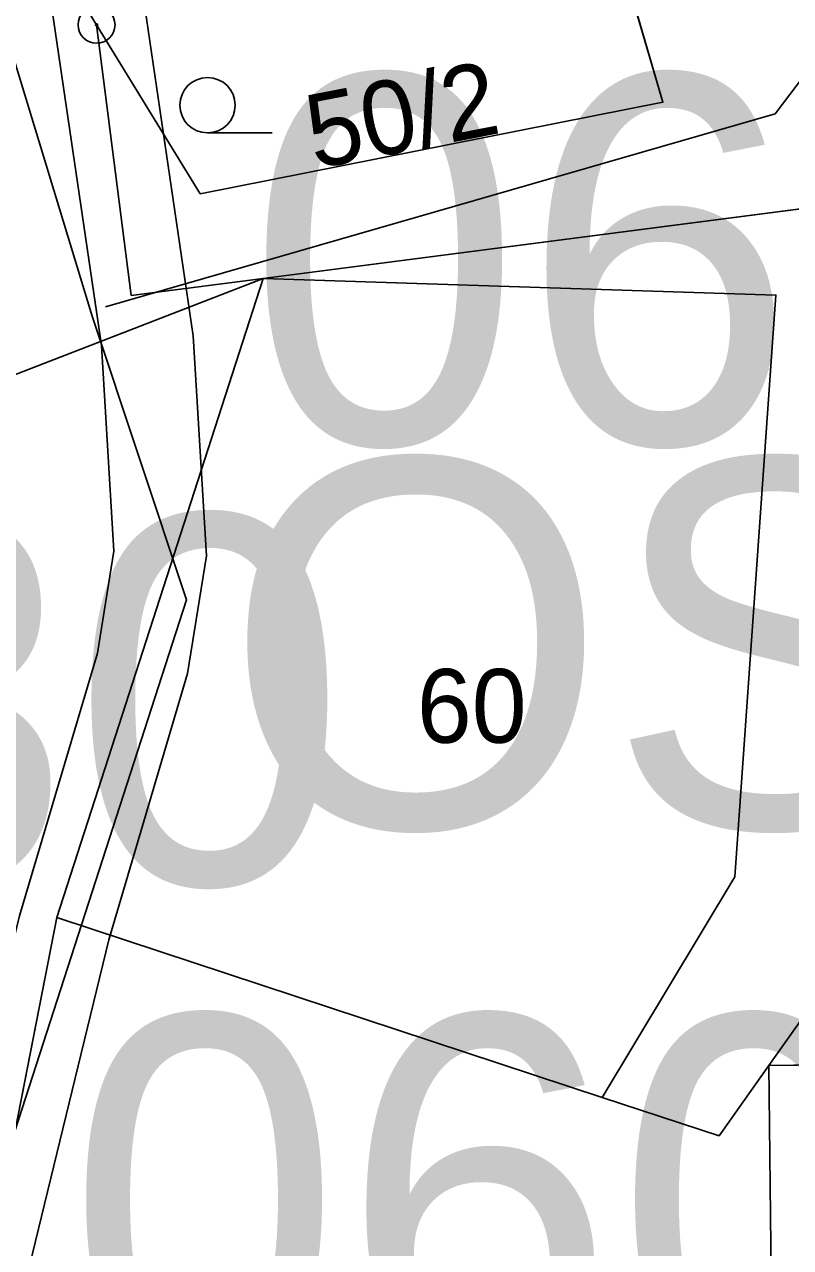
# Model space of a CAD drawing. Extents: x -706130 to -698555, y -971544 to -967260.
# Drawn here: x -704401.4 to -704380.64, y -969430.44 to -969397.27 of the extents above; entities that cross this region are included whole.
import ezdxf

# ---------------------------------------------------------------- set-up
doc = ezdxf.new("R2010")
doc.units = 0
for name, color, linetype in [('_Doplněk budov pro zastavěnost', 7, 'Continuous'), ('BPEJ I-II trida ochrany S', 7, 'Continuous'), ('Docházková izochrona - BUS S', 7, 'Continuous'), ('Docházková izochrona - VLAK N', 7, 'Continuous'), ('Kanalizace_stoka bez rozlišení N', 7, 'Continuous'), ('KN_Hranice_parcel', 7, 'Continuous'), ('KN_Hranice_parcel_vnitrni_kresba', 7, 'Continuous'), ('KN_Parcelni cisla', 7, 'Continuous'), ('KN_Polygon parcely', 7, 'Continuous'), ('KN_POZEMKY_13_ZASTAVENA PLOCHA', 7, 'Continuous'), ('KN_POZEMKY_14_OSTATNI PLOCHA', 7, 'Continuous'), ('KN_POZEMKY_5_ZAHRADA', 7, 'Continuous'), ('KN_VYUZITI_17_ostatni plocha_ostatni komunikace', 7, 'Continuous'), ('KN_VYUZITI_20_ostatni plocha_sportoviste', 7, 'Continuous'), ('KN_Značky bodu BP', 7, 'Continuous'), ('KN_Značky kultur', 7, 'Continuous'), ('Koridor pro umístění staveb pro snižování ohrožení území povodněmi N', 7, 'Continuous'), ('Koridor pro umístění staveb pro snižování ohrožení území povodněmi N ŠRAFY', 7, 'Continuous'), ('Plochy občanské vybavení - sport S', 7, 'Continuous'), ('Plochy občanské vybavení veřejné S', 7, 'Continuous'), ('Plochy smíšené obytné venkovské S', 7, 'Continuous'), ('Plochy verejnych prostranstvi - komunikace ostatni S', 7, 'Continuous'), ('Plochy vodní a vodních toku_linie zatrubněný tok S', 7, 'Continuous'), ('Regulační bloky zastavěné S', 7, 'Continuous'), ('Regulační bloky_číslo S NEZAPINAT', 7, 'Continuous'), ('Regulační kódy zastavěné S', 7, 'Continuous'), ('Vodovodní řady - rozváděcí S', 7, 'Continuous'), ('VPS pro snizovani ohrozeni uzemi povodnemi_obrys N', 7, 'Continuous'), ('VPS pro snizovani ohrozeni uzemi povodnemi_plochy N', 7, 'Continuous')]:
    doc.layers.add(name, color=color, linetype=linetype)

msp = doc.modelspace()

# ---------------------------------------------------------------- linework, layer by layer
at = {"layer": '_Doplněk budov pro zastavěnost'}
msp.add_line((-704381.23, -969425.5), (-704381.16, -969432), dxfattribs=at)
msp.add_lwpolyline([(-704361.82, -969428.25), (-704371.1, -969428.49), (-704371.13, -969425.39), (-704381.23, -969425.5)], dxfattribs=at)
at = {"layer": 'BPEJ I-II trida ochrany S'}
for p, q in [((-704384.1, -969399.38), (-704386.91, -969389.79)), ((-704401.66, -969393.67), (-704399.45, -969397.28)), ((-704399.45, -969397.28), (-704396.64, -969401.86)), ((-704396.64, -969401.86), (-704384.1, -969399.38))]:
    msp.add_line(p, q, dxfattribs=at)
at = {"layer": 'Docházková izochrona - BUS S'}
msp.add_arc((-704475.99, -969462.395), 400, 57.53029, 230.24409, dxfattribs=at)
at = {"layer": 'Docházková izochrona - VLAK N'}
msp.add_circle((-704165.451, -969778.767), 800, dxfattribs=at)
at = {"layer": 'Kanalizace_stoka bez rozlišení N'}
msp.add_lwpolyline([(-704402.774, -969407.197), (-704394.94, -969404.16), (-704368.22, -969400.7), (-704291.941, -969399.142), (-704249.979, -969387.914)], dxfattribs=at)
at = {"layer": 'KN_Hranice_parcel'}
for p, q in [((-704394.94, -969404.16), (-704400.53, -969421.49)), ((-704400.53, -969421.49), (-704407.16, -969455.38)), ((-704385.75, -969426.37), (-704400.53, -969421.49))]:
    msp.add_line(p, q, dxfattribs=at)
for points in [[(-704401.51, -969388.57), (-704401.66, -969393.67), (-704399.45, -969397.28)], [(-704399.45, -969397.28), (-704396.64, -969401.86), (-704384.1, -969399.38), (-704386.91, -969389.79)], [(-704394.94, -969404.16), (-704398.51, -969404.62), (-704399.45, -969397.28)], [(-704374.66, -969401.53), (-704375.21, -969401.6), (-704394.94, -969404.16)], [(-704374.66, -969401.53), (-704374.93, -969410.88), (-704379.12, -969422.52), (-704381.23, -969425.5)], [(-704385.75, -969426.37), (-704382.15, -969420.39), (-704381.04, -969404.61), (-704394.94, -969404.16)], [(-704361.82, -969428.25), (-704371.1, -969428.49), (-704371.13, -969425.39), (-704381.23, -969425.5)], [(-704381.23, -969425.5), (-704382.58, -969427.41), (-704385.75, -969426.37)]]:
    msp.add_lwpolyline(points, dxfattribs=at)
at = {"layer": 'KN_Hranice_parcel_vnitrni_kresba'}
msp.add_line((-704381.23, -969425.5), (-704381.16, -969432), dxfattribs=at)
at = {"layer": 'KN_Polygon parcely'}
msp.add_lwpolyline([(-704407.16, -969455.38), (-704400.53, -969421.49), (-704394.94, -969404.16), (-704398.51, -969404.62), (-704399.45, -969397.28), (-704401.66, -969393.67), (-704401.51, -969388.57), (-704401.26, -969384.83), (-704402.33, -969378.74), (-704404.16, -969371.08), (-704402.41, -969369.63), (-704390.62, -969366.19), (-704384.31, -969364.8), (-704383.38, -969363.94)], dxfattribs=at)
for points in [[(-704371.23, -969374.06), (-704372.3, -969378.9), (-704375.07, -969385.48), (-704383.61, -969391.36), (-704386.91, -969389.79), (-704384.1, -969399.38), (-704396.64, -969401.86), (-704399.45, -969397.28), (-704398.51, -969404.62), (-704394.94, -969404.16), (-704375.21, -969401.6), (-704374.66, -969401.53), (-704368.22, -969400.7), (-704369.51, -969395.2), (-704370.07, -969386.56)], [(-704396.64, -969401.86), (-704384.1, -969399.38), (-704386.91, -969389.79), (-704401.51, -969388.57), (-704401.66, -969393.67), (-704399.45, -969397.28)], [(-704374.66, -969401.53), (-704374.93, -969410.88), (-704379.12, -969422.52), (-704381.23, -969425.5), (-704371.13, -969425.39), (-704371.1, -969428.49), (-704361.82, -969428.25), (-704368.22, -969400.7)], [(-704375.21, -969401.6), (-704394.94, -969404.16), (-704381.04, -969404.61), (-704382.15, -969420.39), (-704385.75, -969426.37), (-704382.58, -969427.41), (-704381.23, -969425.5), (-704379.12, -969422.52), (-704374.93, -969410.88), (-704374.66, -969401.53)], [(-704381.04, -969404.61), (-704394.94, -969404.16), (-704400.53, -969421.49), (-704385.75, -969426.37), (-704382.15, -969420.39)], [(-704354.05, -969458.17), (-704350.55, -969458.2), (-704352.98, -969441.17), (-704352.98, -969434.07), (-704352.02, -969434.07), (-704352.02, -969425.9), (-704361.35, -969430.28), (-704361.82, -969428.25), (-704371.1, -969428.49), (-704371.13, -969425.39), (-704381.23, -969425.5), (-704382.58, -969427.41), (-704385.75, -969426.37), (-704400.53, -969421.49), (-704407.16, -969455.38), (-704403.62, -969454.37), (-704393.32, -969454.88), (-704373.71, -969458.41), (-704369.42, -969458.69), (-704369.25, -969456.59), (-704360.32, -969457.47)]]:
    msp.add_lwpolyline(points, close=True, dxfattribs=at)
at = {"layer": 'KN_POZEMKY_13_ZASTAVENA PLOCHA'}
for p, q in [((-704407.16, -969455.38), (-704400.53, -969421.49)), ((-704400.53, -969421.49), (-704385.75, -969426.37)), ((-704381.23, -969425.5), (-704371.13, -969425.39)), ((-704382.58, -969427.41), (-704381.23, -969425.5)), ((-704385.75, -969426.37), (-704382.58, -969427.41))]:
    msp.add_line(p, q, dxfattribs=at)
at = {"layer": 'KN_POZEMKY_14_OSTATNI PLOCHA'}
for p, q in [((-704384.1, -969399.38), (-704386.91, -969389.79)), ((-704401.66, -969393.67), (-704399.45, -969397.28)), ((-704399.45, -969397.28), (-704398.51, -969404.62)), ((-704398.51, -969404.62), (-704399.45, -969397.28)), ((-704399.45, -969397.28), (-704396.64, -969401.86)), ((-704396.64, -969401.86), (-704384.1, -969399.38)), ((-704375.21, -969401.6), (-704394.94, -969404.16)), ((-704394.94, -969404.16), (-704375.21, -969401.6)), ((-704400.53, -969421.49), (-704394.94, -969404.16)), ((-704394.94, -969404.16), (-704400.53, -969421.49)), ((-704398.51, -969404.62), (-704394.94, -969404.16)), ((-704394.94, -969404.16), (-704398.51, -969404.62)), ((-704394.94, -969404.16), (-704381.04, -969404.61)), ((-704381.04, -969404.61), (-704394.94, -969404.16)), ((-704381.04, -969404.61), (-704382.15, -969420.39)), ((-704382.15, -969420.39), (-704381.04, -969404.61)), ((-704382.15, -969420.39), (-704385.75, -969426.37)), ((-704385.75, -969426.37), (-704382.15, -969420.39)), ((-704400.53, -969421.49), (-704407.16, -969455.38)), ((-704385.75, -969426.37), (-704400.53, -969421.49)), ((-704381.23, -969425.5), (-704379.12, -969422.52)), ((-704379.12, -969422.52), (-704381.23, -969425.5)), ((-704371.13, -969425.39), (-704381.23, -969425.5)), ((-704381.23, -969425.5), (-704382.58, -969427.41)), ((-704382.58, -969427.41), (-704385.75, -969426.37))]:
    msp.add_line(p, q, dxfattribs=at)
at = {"layer": 'KN_POZEMKY_5_ZAHRADA'}
for p, q in [((-704386.91, -969389.79), (-704384.1, -969399.38)), ((-704399.45, -969397.28), (-704401.66, -969393.67)), ((-704396.64, -969401.86), (-704399.45, -969397.28)), ((-704384.1, -969399.38), (-704396.64, -969401.86))]:
    msp.add_line(p, q, dxfattribs=at)
at = {"layer": 'KN_VYUZITI_17_ostatni plocha_ostatni komunikace'}
for p, q in [((-704384.1, -969399.38), (-704386.91, -969389.79)), ((-704401.66, -969393.67), (-704399.45, -969397.28)), ((-704399.45, -969397.28), (-704398.51, -969404.62)), ((-704398.51, -969404.62), (-704399.45, -969397.28)), ((-704399.45, -969397.28), (-704396.64, -969401.86)), ((-704396.64, -969401.86), (-704384.1, -969399.38)), ((-704375.21, -969401.6), (-704394.94, -969404.16)), ((-704394.94, -969404.16), (-704375.21, -969401.6)), ((-704394.94, -969404.16), (-704400.53, -969421.49)), ((-704398.51, -969404.62), (-704394.94, -969404.16)), ((-704394.94, -969404.16), (-704398.51, -969404.62)), ((-704381.04, -969404.61), (-704394.94, -969404.16)), ((-704382.15, -969420.39), (-704381.04, -969404.61)), ((-704385.75, -969426.37), (-704382.15, -969420.39)), ((-704400.53, -969421.49), (-704407.16, -969455.38)), ((-704381.23, -969425.5), (-704379.12, -969422.52)), ((-704379.12, -969422.52), (-704381.23, -969425.5)), ((-704371.13, -969425.39), (-704381.23, -969425.5)), ((-704381.23, -969425.5), (-704382.58, -969427.41)), ((-704382.58, -969427.41), (-704385.75, -969426.37))]:
    msp.add_line(p, q, dxfattribs=at)
at = {"layer": 'KN_VYUZITI_20_ostatni plocha_sportoviste'}
for p, q in [((-704400.53, -969421.49), (-704394.94, -969404.16)), ((-704394.94, -969404.16), (-704381.04, -969404.61)), ((-704381.04, -969404.61), (-704382.15, -969420.39)), ((-704382.15, -969420.39), (-704385.75, -969426.37)), ((-704385.75, -969426.37), (-704400.53, -969421.49))]:
    msp.add_line(p, q, dxfattribs=at)
at = {"layer": 'KN_Značky bodu BP'}
for radius in [0.5, 0.0303]:
    msp.add_circle((-704399.45, -969397.28), radius, dxfattribs=at)
at = {"layer": 'KN_Značky kultur'}
msp.add_line((-704396.443, -969400.21), (-704394.693, -969400.21), dxfattribs=at)
msp.add_circle((-704396.443, -969399.46), 0.75, dxfattribs=at)
at = {"layer": 'Koridor pro umístění staveb pro snižování ohrožení území povodněmi N'}
msp.add_lwpolyline([(-704407.325, -969468.786), (-704407.166, -969455.151), (-704399.122, -969422.094), (-704396.987, -969414.872), (-704396.472, -969411.68), (-704396.831, -969405.718), (-704399.045, -969390.648), (-704401.168, -969379.013), (-704403.475, -969369.415), (-704405.563, -969364.596), (-704410.04, -969356.65)], dxfattribs=at)
at = {"layer": 'Koridor pro umístění staveb pro snižování ohrožení území povodněmi N ŠRAFY'}
msp.add_lwpolyline([(-704407.325, -969468.786), (-704407.166, -969455.151), (-704399.122, -969422.094), (-704396.987, -969414.872), (-704396.472, -969411.68), (-704396.831, -969405.718), (-704399.045, -969390.648), (-704401.168, -969379.013), (-704403.475, -969369.415), (-704405.563, -969364.596), (-704410.04, -969356.65)], dxfattribs=at)
at = {"layer": 'Plochy občanské vybavení - sport S'}
for p, q in [((-704394.94, -969404.16), (-704400.53, -969421.49)), ((-704400.53, -969421.49), (-704385.75, -969426.37))]:
    msp.add_line(p, q, dxfattribs=at)
msp.add_lwpolyline([(-704385.75, -969426.37), (-704382.15, -969420.39), (-704381.04, -969404.61), (-704394.94, -969404.16)], dxfattribs=at)
at = {"layer": 'Plochy občanské vybavení veřejné S'}
for p, q in [((-704375.21, -969401.6), (-704394.94, -969404.16)), ((-704394.94, -969404.16), (-704381.04, -969404.61)), ((-704381.04, -969404.61), (-704382.15, -969420.39)), ((-704382.15, -969420.39), (-704385.75, -969426.37))]:
    msp.add_line(p, q, dxfattribs=at)
msp.add_lwpolyline([(-704385.75, -969426.37), (-704400.53, -969421.49), (-704407.16, -969455.38)], dxfattribs=at)
at = {"layer": 'Plochy smíšené obytné venkovské S'}
msp.add_line((-704394.94, -969404.16), (-704375.21, -969401.6), dxfattribs=at)
for points in [[(-704401.51, -969388.57), (-704401.66, -969393.67), (-704399.45, -969397.28)], [(-704399.45, -969397.28), (-704398.51, -969404.62), (-704394.94, -969404.16)]]:
    msp.add_lwpolyline(points, dxfattribs=at)
at = {"layer": 'Plochy verejnych prostranstvi - komunikace ostatni S'}
for p, q in [((-704400.53, -969421.49), (-704394.94, -969404.16)), ((-704407.16, -969455.38), (-704400.53, -969421.49))]:
    msp.add_line(p, q, dxfattribs=at)
for points in [[(-704399.45, -969397.28), (-704401.66, -969393.67), (-704401.51, -969388.57)], [(-704394.94, -969404.16), (-704398.51, -969404.62), (-704399.45, -969397.28)]]:
    msp.add_lwpolyline(points, dxfattribs=at)
at = {"layer": 'Plochy vodní a vodních toku_linie zatrubněný tok S'}
msp.add_lwpolyline([(-704410.814, -969356.741), (-704407.9, -969365.49), (-704405.855, -969370.21), (-704403.615, -969379.53), (-704401.513, -969391.054), (-704399.32, -969405.975), (-704398.984, -969411.555), (-704399.429, -969414.317), (-704401.537, -969421.443), (-704409.662, -969454.837), (-704409.826, -969468.86)], dxfattribs=at)
at = {"layer": 'Regulační bloky zastavěné S'}
for p, q in [((-704394.94, -969404.16), (-704375.21, -969401.6)), ((-704375.21, -969401.6), (-704394.94, -969404.16)), ((-704394.94, -969404.16), (-704400.53, -969421.49)), ((-704394.94, -969404.16), (-704381.04, -969404.61)), ((-704381.04, -969404.61), (-704382.15, -969420.39)), ((-704382.15, -969420.39), (-704385.75, -969426.37)), ((-704400.53, -969421.49), (-704385.75, -969426.37))]:
    msp.add_line(p, q, dxfattribs=at)
for points in [[(-704401.51, -969388.57), (-704401.66, -969393.67), (-704399.45, -969397.28)], [(-704399.45, -969397.28), (-704398.51, -969404.62), (-704394.94, -969404.16)], [(-704385.75, -969426.37), (-704382.15, -969420.39), (-704381.04, -969404.61), (-704394.94, -969404.16)], [(-704385.75, -969426.37), (-704400.53, -969421.49), (-704407.16, -969455.38)]]:
    msp.add_lwpolyline(points, dxfattribs=at)
at = {"layer": 'Vodovodní řady - rozváděcí S'}
for points in [[(-704411.169, -969369.439), (-704404.102, -969390.286), (-704399.569, -969405.18)], [(-704286.402, -969396.603), (-704286.977, -969396.617), (-704295.729, -969396.823), (-704326.528, -969390.979), (-704350.776, -969370.237), (-704358.912, -969370.907), (-704365.64, -969373.731), (-704371.813, -969387.482), (-704381.057, -969399.697), (-704391.275, -969402.645), (-704399.204, -969404.932)], [(-704399.569, -969405.18), (-704397.013, -969412.878), (-704401.659, -969427.258), (-704407.357, -969433.128)]]:
    msp.add_lwpolyline(points, dxfattribs=at)
at = {"layer": 'VPS pro snizovani ohrozeni uzemi povodnemi_obrys N'}
msp.add_lwpolyline([(-704407.325, -969468.786), (-704407.166, -969455.151), (-704399.122, -969422.094), (-704396.987, -969414.872), (-704396.472, -969411.68), (-704396.831, -969405.718), (-704399.045, -969390.648), (-704401.168, -969379.013), (-704403.475, -969369.415), (-704405.563, -969364.596), (-704410.04, -969356.65)], dxfattribs=at)
at = {"layer": 'VPS pro snizovani ohrozeni uzemi povodnemi_plochy N'}
msp.add_lwpolyline([(-704407.325, -969468.786), (-704407.166, -969455.151), (-704399.122, -969422.094), (-704396.987, -969414.872), (-704396.472, -969411.68), (-704396.831, -969405.718), (-704399.045, -969390.648), (-704401.168, -969379.013), (-704403.475, -969369.415), (-704405.563, -969364.596), (-704410.04, -969356.65)], dxfattribs=at)

# ---------------------------------------------------------------- texts
at = {"layer": 'KN_Parcelni cisla'}
msp.add_text('50/2', height=2, rotation=11, dxfattribs=at).set_placement((-704393.547, -969401.194))
msp.add_text('60', height=2, dxfattribs=at).set_placement((-704390.77, -969416.75))
at = {"layer": 'Regulační bloky_číslo S NEZAPINAT'}
for s, p in [('061', (-704395.374, -969408.645)), ('060', (-704400.254, -969434.147))]:
    msp.add_text(s, height=10, dxfattribs=at).set_placement(p)
at = {"layer": 'Regulační kódy zastavěné S'}
for s, p in [('OS.1.10.10', (-704395.999, -969419.059)), ('OV.2.25.30', (-704460.327, -969420.582))]:
    msp.add_text(s, height=10, dxfattribs=at).set_placement(p)

doc.saveas('drawing.dxf')
